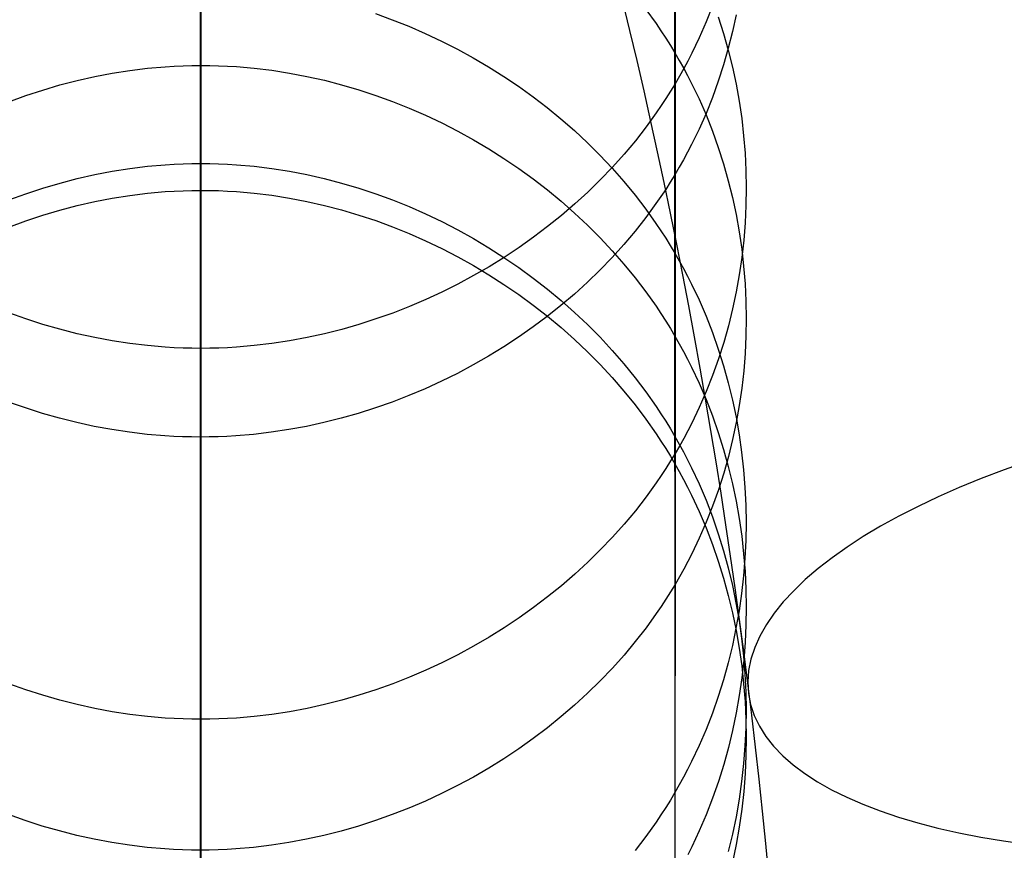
# Model space of a CAD drawing. Extents: x -383 to 1849, y -1185 to -529.
# Tile 864 of 870: x 1755 to 1782, y -717 to -694. Entities that reach past the tile are written whole.
import ezdxf

# ---------------------------------------------------------------- set-up
doc = ezdxf.new("R2010")
doc.units = 0
doc.layers.add('PREDEFINITO', color=7, linetype='CONTINUOUS')

msp = doc.modelspace()

# ---------------------------------------------------------------- linework, layer by layer
at = {"layer": 'PREDEFINITO'}
for p, q in [((1773.321, -605.52, 0.817), (1773.321, -696.664, 341.846)), ((1773.322, -620.99, 0.557), (1773.326, -711.303, 338.545)), ((1760.342, -628.715, 0.429), (1760.344, -718.62, 336.891)), ((1773.327, -707.306, 525.472), (1773.321, -664.612, 665.871)), ((1760.328, -714.551, 527.429), (1760.328, -671.782, 668.051)), ((1773.322, -695.379, 512.29), (1773.322, -692.813, 521.586)), ((1760.328, -693.486, 361.947), (1760.331, -695.141, 371.2)), ((1760.342, -695.722, 473.658), (1760.342, -694.211, 482.886)), ((1772.526, -694.192, 511.991), (1772.805, -694.579, 512.089)), ((1774.355, -694.089, 282.196), (1774.181, -694.53, 282.079)), ((1765.12, -694.305, 361.799), (1765.581, -694.471, 361.768)), ((1765.581, -694.471, 361.768), (1766.037, -694.652, 361.736)), ((1774.51, -694.397, 322.467), (1774.655, -694.85, 322.352)), ((1774.996, -694.335, 552.398), (1774.897, -694.796, 552.535)), ((1766.037, -694.652, 361.736), (1766.487, -694.847, 361.7)), ((1772.805, -694.579, 512.089), (1772.94, -694.775, 512.138)), ((1774.181, -694.53, 282.079), (1773.991, -694.964, 281.963)), ((1766.487, -694.847, 361.7), (1766.931, -695.055, 361.662)), ((1772.94, -694.775, 512.138), (1773.071, -694.975, 512.189)), ((1773.071, -694.975, 512.189), (1773.199, -695.176, 512.239)), ((1773.991, -694.964, 281.963), (1773.785, -695.391, 281.848)), ((1774.655, -694.85, 322.352), (1774.785, -695.307, 322.236)), ((1774.897, -694.796, 552.535), (1774.783, -695.254, 552.671)), ((1760.331, -695.141, 371.2), (1760.335, -696.504, 380.476)), ((1766.931, -695.055, 361.662), (1767.368, -695.277, 361.622)), ((1767.368, -695.277, 361.622), (1767.798, -695.513, 361.579)), ((1773.199, -695.176, 512.239), (1773.322, -695.379, 512.29)), ((1774.783, -695.254, 552.671), (1774.653, -695.707, 552.806)), ((1767.798, -695.513, 361.579), (1768.22, -695.761, 361.534)), ((1773.322, -697.706, 502.961), (1773.322, -695.379, 512.29)), ((1773.322, -695.379, 512.29), (1773.442, -695.585, 512.342)), ((1773.785, -695.391, 281.848), (1773.677, -695.602, 281.792)), ((1774.785, -695.307, 322.236), (1774.899, -695.769, 322.119)), ((1758.399, -695.859, 473.678), (1758.883, -695.8, 473.669)), ((1758.883, -695.8, 473.669), (1759.369, -695.757, 473.663)), ((1759.369, -695.757, 473.663), (1759.612, -695.741, 473.661)), ((1759.612, -695.741, 473.661), (1759.855, -695.731, 473.659)), ((1759.855, -695.731, 473.659), (1760.099, -695.724, 473.658)), ((1760.099, -695.724, 473.658), (1760.342, -695.722, 473.658)), ((1760.342, -695.722, 473.658), (1760.586, -695.724, 473.658)), ((1760.342, -696.97, 464.395), (1760.342, -695.722, 473.658)), ((1760.586, -695.724, 473.658), (1760.829, -695.73, 473.659)), ((1760.829, -695.73, 473.659), (1761.072, -695.74, 473.661)), ((1761.072, -695.74, 473.661), (1761.316, -695.755, 473.663)), ((1761.316, -695.755, 473.663), (1761.801, -695.798, 473.669)), ((1761.801, -695.798, 473.669), (1762.285, -695.857, 473.678)), ((1768.22, -695.761, 361.534), (1768.635, -696.022, 361.487)), ((1773.442, -695.585, 512.342), (1773.558, -695.792, 512.395)), ((1773.565, -695.811, 281.736), (1773.449, -696.018, 281.681)), ((1773.558, -695.792, 512.395), (1773.67, -696.002, 512.447)), ((1773.677, -695.602, 281.792), (1773.565, -695.811, 281.736)), ((1774.653, -695.707, 552.806), (1774.509, -696.155, 552.939)), ((1774.899, -695.769, 322.119), (1774.998, -696.235, 322)), ((1756.959, -696.134, 473.719), (1757.436, -696.027, 473.703)), ((1757.436, -696.027, 473.703), (1757.916, -695.935, 473.689)), ((1757.916, -695.935, 473.689), (1758.399, -695.859, 473.678)), ((1762.285, -695.857, 473.678), (1762.767, -695.932, 473.689)), ((1762.767, -695.932, 473.689), (1763.247, -696.023, 473.703)), ((1763.247, -696.023, 473.703), (1763.724, -696.13, 473.718)), ((1768.635, -696.022, 361.487), (1769.041, -696.295, 361.437)), ((1773.449, -696.018, 281.681), (1773.329, -696.223, 281.626)), ((1773.67, -696.002, 512.447), (1773.779, -696.214, 512.5)), ((1756.014, -696.396, 473.758), (1756.485, -696.257, 473.737)), ((1756.485, -696.257, 473.737), (1756.959, -696.134, 473.719)), ((1763.724, -696.13, 473.718), (1764.197, -696.252, 473.737)), ((1764.197, -696.252, 473.737), (1764.667, -696.39, 473.757)), ((1769.041, -696.295, 361.437), (1769.438, -696.581, 361.385)), ((1773.329, -696.223, 281.626), (1773.206, -696.425, 281.572)), ((1773.779, -696.214, 512.5), (1773.984, -696.642, 512.608)), ((1774.509, -696.155, 552.939), (1774.349, -696.598, 553.071)), ((1774.998, -696.235, 322), (1775.082, -696.704, 321.881)), ((1755.087, -696.717, 473.806), (1755.549, -696.549, 473.781)), ((1755.549, -696.549, 473.781), (1756.014, -696.396, 473.758)), ((1760.335, -696.504, 380.476), (1760.339, -697.588, 389.774)), ((1764.667, -696.39, 473.757), (1765.132, -696.543, 473.78)), ((1765.132, -696.543, 473.78), (1765.592, -696.71, 473.805)), ((1769.438, -696.581, 361.385), (1769.825, -696.879, 361.331)), ((1773.078, -696.626, 281.518), (1772.947, -696.824, 281.465)), ((1773.206, -696.425, 281.572), (1773.078, -696.626, 281.518)), ((1774.349, -696.598, 553.071), (1774.174, -697.036, 553.201)), ((1765.592, -696.71, 473.805), (1766.048, -696.892, 473.832)), ((1766.048, -696.892, 473.832), (1766.497, -697.088, 473.861)), ((1769.825, -696.879, 361.331), (1770.202, -697.188, 361.275)), ((1772.947, -696.824, 281.465), (1772.813, -697.021, 281.412)), ((1773.321, -696.664, 341.846), (1773.321, -698.88, 351.213)), ((1773.984, -696.642, 512.608), (1774.175, -697.078, 512.718)), ((1775.082, -696.704, 321.881), (1775.151, -697.176, 321.761)), ((1760.342, -697.956, 455.103), (1760.342, -696.97, 464.395)), ((1766.497, -697.088, 473.861), (1766.94, -697.297, 473.892)), ((1772.813, -697.021, 281.412), (1772.533, -697.406, 281.309)), ((1774.174, -697.036, 553.201), (1773.983, -697.466, 553.33)), ((1774.175, -697.078, 512.718), (1774.35, -697.52, 512.829)), ((1775.151, -697.176, 321.761), (1775.204, -697.649, 321.641)), ((1766.94, -697.297, 473.892), (1767.377, -697.521, 473.925)), ((1770.202, -697.188, 361.275), (1770.569, -697.508, 361.217)), ((1772.533, -697.406, 281.309), (1772.239, -697.783, 281.208)), ((1760.339, -697.588, 389.774), (1760.342, -698.407, 399.091)), ((1767.377, -697.521, 473.925), (1767.807, -697.757, 473.961)), ((1770.569, -697.508, 361.217), (1770.925, -697.84, 361.156)), ((1773.322, -699.777, 493.596), (1773.322, -697.706, 502.961)), ((1773.983, -697.466, 553.33), (1773.778, -697.89, 553.456)), ((1774.35, -697.52, 512.829), (1774.51, -697.968, 512.941)), ((1775.204, -697.649, 321.641), (1775.243, -698.125, 321.52)), ((1760.342, -698.68, 445.788), (1760.342, -697.956, 455.103)), ((1767.807, -697.757, 473.961), (1768.228, -698.007, 473.998)), ((1770.925, -697.84, 361.156), (1771.27, -698.182, 361.094)), ((1772.239, -697.783, 281.208), (1771.932, -698.149, 281.109)), ((1773.778, -697.89, 553.456), (1773.669, -698.1, 553.518)), ((1774.51, -697.968, 512.941), (1774.655, -698.421, 513.055)), ((1768.228, -698.007, 473.998), (1768.642, -698.269, 474.037)), ((1771.27, -698.182, 361.094), (1771.602, -698.535, 361.03)), ((1771.932, -698.149, 281.109), (1771.612, -698.506, 281.013)), ((1773.669, -698.1, 553.518), (1773.557, -698.307, 553.58)), ((1775.243, -698.125, 321.52), (1775.266, -698.601, 321.399)), ((1758.399, -698.544, 399.081), (1758.883, -698.485, 399.086)), ((1758.883, -698.485, 399.086), (1759.369, -698.442, 399.089)), ((1759.369, -698.442, 399.089), (1759.612, -698.427, 399.09)), ((1759.612, -698.427, 399.09), (1759.855, -698.416, 399.09)), ((1759.855, -698.416, 399.09), (1760.099, -698.41, 399.091)), ((1760.099, -698.41, 399.091), (1760.342, -698.407, 399.091)), ((1760.342, -698.407, 399.091), (1760.586, -698.41, 399.091)), ((1760.342, -698.407, 399.091), (1760.344, -698.974, 408.424)), ((1760.586, -698.41, 399.091), (1760.829, -698.416, 399.09)), ((1760.829, -698.416, 399.09), (1761.073, -698.427, 399.09)), ((1761.073, -698.427, 399.09), (1761.316, -698.442, 399.089)), ((1761.316, -698.442, 399.089), (1761.801, -698.485, 399.086)), ((1761.801, -698.485, 399.086), (1762.285, -698.544, 399.081)), ((1768.642, -698.269, 474.037), (1769.048, -698.544, 474.078)), ((1771.612, -698.506, 281.013), (1771.28, -698.853, 280.92)), ((1773.441, -698.512, 553.641), (1773.321, -698.716, 553.701)), ((1773.557, -698.307, 553.58), (1773.441, -698.512, 553.641)), ((1774.655, -698.421, 513.055), (1774.784, -698.879, 513.17)), ((1756.96, -698.82, 399.061), (1757.437, -698.713, 399.069)), ((1757.437, -698.713, 399.069), (1757.917, -698.62, 399.076)), ((1757.917, -698.62, 399.076), (1758.399, -698.544, 399.081)), ((1760.342, -699.143, 436.456), (1760.342, -698.68, 445.788)), ((1762.285, -698.544, 399.081), (1762.767, -698.62, 399.076)), ((1762.767, -698.62, 399.076), (1763.247, -698.713, 399.069)), ((1763.247, -698.713, 399.069), (1763.723, -698.82, 399.061)), ((1769.048, -698.544, 474.078), (1769.444, -698.832, 474.12)), ((1771.602, -698.535, 361.03), (1771.922, -698.899, 360.964)), ((1773.321, -698.716, 553.701), (1773.197, -698.917, 553.761)), ((1775.266, -698.601, 321.399), (1775.274, -699.078, 321.278)), ((1756.016, -699.083, 399.042), (1756.486, -698.944, 399.052)), ((1756.486, -698.944, 399.052), (1756.96, -698.82, 399.061)), ((1760.344, -698.974, 408.424), (1760.344, -699.287, 417.767)), ((1763.723, -698.82, 399.061), (1764.197, -698.944, 399.052)), ((1764.197, -698.944, 399.052), (1764.666, -699.083, 399.042)), ((1769.444, -698.832, 474.12), (1769.83, -699.131, 474.165)), ((1771.28, -698.853, 280.92), (1770.936, -699.19, 280.83)), ((1771.922, -698.899, 360.964), (1772.23, -699.272, 360.896)), ((1773.197, -698.917, 553.761), (1773.07, -699.116, 553.821)), ((1773.321, -698.88, 351.213), (1773.321, -700.86, 360.606)), ((1774.784, -698.879, 513.17), (1774.899, -699.341, 513.286)), ((1755.089, -699.406, 399.019), (1755.55, -699.237, 399.031)), ((1755.55, -699.237, 399.031), (1756.016, -699.083, 399.042)), ((1757.916, -699.358, 436.464), (1758.399, -699.282, 436.461)), ((1758.399, -699.282, 436.461), (1758.883, -699.221, 436.459)), ((1758.883, -699.221, 436.459), (1759.369, -699.178, 436.457)), ((1759.369, -699.178, 436.457), (1759.612, -699.163, 436.456)), ((1759.612, -699.163, 436.456), (1759.855, -699.152, 436.456)), ((1759.855, -699.152, 436.456), (1760.099, -699.145, 436.456)), ((1760.099, -699.145, 436.456), (1760.342, -699.143, 436.456)), ((1760.342, -699.143, 436.456), (1760.586, -699.145, 436.456)), ((1760.343, -699.344, 427.113), (1760.342, -699.143, 436.456)), ((1760.344, -699.287, 417.767), (1760.343, -699.344, 427.113)), ((1760.586, -699.145, 436.456), (1760.829, -699.151, 436.456)), ((1760.829, -699.151, 436.456), (1761.073, -699.162, 436.456)), ((1761.073, -699.162, 436.456), (1761.316, -699.177, 436.457)), ((1761.316, -699.177, 436.457), (1761.801, -699.22, 436.459)), ((1761.801, -699.22, 436.459), (1762.285, -699.279, 436.461)), ((1762.285, -699.279, 436.461), (1762.767, -699.355, 436.464)), ((1764.666, -699.083, 399.042), (1765.132, -699.237, 399.031)), ((1765.132, -699.237, 399.031), (1765.592, -699.406, 399.019)), ((1769.83, -699.131, 474.165), (1770.207, -699.442, 474.211)), ((1770.936, -699.19, 280.83), (1770.581, -699.516, 280.742)), ((1772.23, -699.272, 360.896), (1772.524, -699.655, 360.826)), ((1772.939, -699.313, 553.879), (1772.804, -699.507, 553.937)), ((1773.07, -699.116, 553.821), (1772.939, -699.313, 553.879)), ((1775.274, -699.078, 321.278), (1775.266, -699.555, 321.157)), ((1756.485, -699.684, 436.477), (1756.959, -699.56, 436.472)), ((1756.959, -699.56, 436.472), (1757.436, -699.451, 436.468)), ((1757.436, -699.451, 436.468), (1757.916, -699.358, 436.464)), ((1762.767, -699.355, 436.464), (1763.247, -699.447, 436.468)), ((1763.247, -699.447, 436.468), (1763.724, -699.555, 436.472)), ((1763.724, -699.555, 436.472), (1764.197, -699.679, 436.477)), ((1765.592, -699.406, 399.019), (1766.047, -699.589, 399.006)), ((1766.047, -699.589, 399.006), (1766.497, -699.786, 398.991)), ((1770.207, -699.442, 474.211), (1770.574, -699.764, 474.259)), ((1770.581, -699.516, 280.742), (1770.214, -699.831, 280.657)), ((1772.804, -699.507, 553.937), (1772.524, -699.89, 554.051)), ((1774.899, -699.341, 513.286), (1774.998, -699.808, 513.403)), ((1775.266, -699.555, 321.157), (1775.244, -700.031, 321.035)), ((1755.549, -699.978, 436.488), (1756.015, -699.824, 436.482)), ((1756.015, -699.824, 436.482), (1756.485, -699.684, 436.477)), ((1764.197, -699.679, 436.477), (1764.667, -699.818, 436.482)), ((1764.667, -699.818, 436.482), (1765.132, -699.972, 436.488)), ((1766.497, -699.786, 398.991), (1766.94, -699.998, 398.976)), ((1770.214, -699.831, 280.657), (1769.837, -700.135, 280.575)), ((1770.574, -699.764, 474.259), (1770.929, -700.097, 474.309)), ((1772.524, -699.655, 360.826), (1772.804, -700.048, 360.754)), ((1773.322, -701.587, 484.195), (1773.322, -699.777, 493.596)), ((1774.998, -699.808, 513.403), (1775.082, -700.277, 513.52)), ((1755.087, -700.148, 436.495), (1755.549, -699.978, 436.488)), ((1765.132, -699.972, 436.488), (1765.592, -700.141, 436.495)), ((1765.592, -700.141, 436.495), (1766.048, -700.325, 436.502)), ((1766.94, -699.998, 398.976), (1767.377, -700.223, 398.959)), ((1769.837, -700.135, 280.575), (1769.45, -700.427, 280.496)), ((1770.929, -700.097, 474.309), (1771.273, -700.441, 474.36)), ((1772.524, -699.89, 554.051), (1772.23, -700.263, 554.162)), ((1772.804, -700.048, 360.754), (1772.939, -700.248, 360.718)), ((1775.244, -700.031, 321.035), (1775.206, -700.507, 320.915)), ((1766.048, -700.325, 436.502), (1766.497, -700.523, 436.51)), ((1767.377, -700.223, 398.959), (1767.807, -700.461, 398.942)), ((1772.23, -700.263, 554.162), (1771.922, -700.626, 554.271)), ((1772.939, -700.248, 360.718), (1773.07, -700.45, 360.681)), ((1775.082, -700.277, 513.52), (1775.151, -700.749, 513.639)), ((1766.497, -700.523, 436.51), (1766.94, -700.735, 436.518)), ((1767.807, -700.461, 398.942), (1768.229, -700.713, 398.923)), ((1769.45, -700.427, 280.496), (1769.054, -700.708, 280.421)), ((1771.273, -700.441, 474.36), (1771.605, -700.796, 474.413)), ((1771.922, -700.626, 554.271), (1771.602, -700.98, 554.376)), ((1773.07, -700.45, 360.681), (1773.197, -700.654, 360.644)), ((1773.197, -700.654, 360.644), (1773.321, -700.86, 360.606)), ((1775.206, -700.507, 320.915), (1775.153, -700.981, 320.794)), ((1766.94, -700.735, 436.518), (1767.377, -700.96, 436.526)), ((1768.229, -700.713, 398.923), (1768.642, -700.977, 398.904)), ((1769.054, -700.708, 280.421), (1768.648, -700.977, 280.348)), ((1771.605, -700.796, 474.413), (1771.925, -701.161, 474.467)), ((1773.321, -700.86, 360.606), (1773.321, -702.546, 370.04)), ((1773.321, -700.86, 360.606), (1773.441, -701.069, 360.568)), ((1775.151, -700.749, 513.639), (1775.204, -701.223, 513.757)), ((1767.377, -700.96, 436.526), (1767.807, -701.199, 436.536)), ((1767.807, -701.199, 436.536), (1768.228, -701.452, 436.545)), ((1768.648, -700.977, 280.348), (1768.234, -701.233, 280.279)), ((1768.642, -700.977, 398.904), (1769.048, -701.255, 398.883)), ((1771.602, -700.98, 554.376), (1771.27, -701.324, 554.479)), ((1771.925, -701.161, 474.467), (1772.232, -701.537, 474.523)), ((1773.441, -701.069, 360.568), (1773.557, -701.28, 360.53)), ((1775.153, -700.981, 320.794), (1775.085, -701.452, 320.674)), ((1775.204, -701.223, 513.757), (1775.243, -701.699, 513.876)), ((1767.812, -701.477, 280.213), (1767.382, -701.709, 280.15)), ((1768.234, -701.233, 280.279), (1767.812, -701.477, 280.213)), ((1768.228, -701.452, 436.545), (1768.642, -701.717, 436.555)), ((1769.048, -701.255, 398.883), (1769.444, -701.544, 398.862)), ((1771.27, -701.324, 554.479), (1770.925, -701.658, 554.578)), ((1773.557, -701.28, 360.53), (1773.669, -701.493, 360.491)), ((1773.669, -701.493, 360.491), (1773.778, -701.707, 360.452)), ((1775.085, -701.452, 320.674), (1775.001, -701.921, 320.555)), ((1767.382, -701.709, 280.15), (1766.945, -701.927, 280.091)), ((1768.642, -701.717, 436.555), (1769.048, -701.995, 436.566)), ((1769.444, -701.544, 398.862), (1769.831, -701.846, 398.84)), ((1770.925, -701.658, 554.578), (1770.569, -701.981, 554.675)), ((1772.232, -701.537, 474.523), (1772.526, -701.922, 474.58)), ((1773.322, -703.133, 474.76), (1773.322, -701.587, 484.195)), ((1773.778, -701.707, 360.452), (1773.983, -702.143, 360.372)), ((1775.243, -701.699, 513.876), (1775.266, -702.176, 513.996)), ((1766.945, -701.927, 280.091), (1766.501, -702.132, 280.036)), ((1769.048, -701.995, 436.566), (1769.444, -702.285, 436.577)), ((1769.831, -701.846, 398.84), (1770.208, -702.159, 398.816)), ((1770.569, -701.981, 554.675), (1770.202, -702.293, 554.768)), ((1772.526, -701.922, 474.58), (1772.805, -702.316, 474.639)), ((1775.001, -701.921, 320.555), (1774.902, -702.387, 320.437)), ((1766.501, -702.132, 280.036), (1766.052, -702.324, 279.984)), ((1769.444, -702.285, 436.577), (1769.831, -702.587, 436.588)), ((1770.202, -702.293, 554.768), (1769.825, -702.594, 554.858)), ((1770.208, -702.159, 398.816), (1770.574, -702.484, 398.792)), ((1773.983, -702.143, 360.372), (1774.174, -702.585, 360.292)), ((1775.266, -702.176, 513.996), (1775.274, -702.653, 514.115)), ((1755.548, -702.664, 279.892), (1755.086, -702.5, 279.936)), ((1765.596, -702.502, 279.936), (1765.135, -702.665, 279.891)), ((1766.052, -702.324, 279.984), (1765.596, -702.502, 279.936)), ((1770.574, -702.484, 398.792), (1770.929, -702.82, 398.767)), ((1772.805, -702.316, 474.639), (1772.94, -702.517, 474.669)), ((1772.94, -702.517, 474.669), (1773.071, -702.72, 474.699)), ((1773.321, -702.546, 370.04), (1773.321, -703.936, 379.51)), ((1774.902, -702.387, 320.437), (1774.789, -702.849, 320.32)), ((1756.014, -702.813, 279.851), (1755.548, -702.664, 279.892)), ((1756.484, -702.948, 279.815), (1756.014, -702.813, 279.851)), ((1764.67, -702.815, 279.851), (1764.2, -702.949, 279.814)), ((1765.135, -702.665, 279.891), (1764.67, -702.815, 279.851)), ((1769.825, -702.594, 554.858), (1769.438, -702.884, 554.944)), ((1769.831, -702.587, 436.588), (1770.207, -702.901, 436.6)), ((1770.929, -702.82, 398.767), (1771.273, -703.167, 398.741)), ((1773.071, -702.72, 474.699), (1773.199, -702.925, 474.729)), ((1774.174, -702.585, 360.292), (1774.349, -703.034, 360.21)), ((1775.274, -702.653, 514.115), (1775.266, -703.13, 514.235)), ((1756.958, -703.068, 279.782), (1756.484, -702.948, 279.815)), ((1757.435, -703.173, 279.754), (1756.958, -703.068, 279.782)), ((1763.726, -703.069, 279.782), (1763.249, -703.174, 279.754)), ((1764.2, -702.949, 279.814), (1763.726, -703.069, 279.782)), ((1769.438, -702.884, 554.944), (1769.041, -703.162, 555.027)), ((1770.207, -702.901, 436.6), (1770.574, -703.226, 436.612)), ((1773.199, -702.925, 474.729), (1773.322, -703.133, 474.76)), ((1774.349, -703.034, 360.21), (1774.509, -703.488, 360.127)), ((1774.789, -702.849, 320.32), (1774.659, -703.307, 320.203)), ((1757.916, -703.263, 279.729), (1757.435, -703.173, 279.754)), ((1758.398, -703.337, 279.709), (1757.916, -703.263, 279.729)), ((1758.883, -703.394, 279.694), (1758.398, -703.337, 279.709)), ((1762.287, -703.337, 279.709), (1761.802, -703.395, 279.694)), ((1762.769, -703.263, 279.729), (1762.287, -703.337, 279.709)), ((1763.249, -703.174, 279.754), (1762.769, -703.263, 279.729)), ((1769.041, -703.162, 555.027), (1768.635, -703.428, 555.107)), ((1770.574, -703.226, 436.612), (1770.929, -703.563, 436.625)), ((1771.273, -703.167, 398.741), (1771.605, -703.525, 398.715)), ((1773.322, -704.41, 465.292), (1773.322, -703.133, 474.76)), ((1773.322, -703.133, 474.76), (1773.442, -703.342, 474.791)), ((1773.442, -703.342, 474.791), (1773.558, -703.554, 474.823)), ((1774.659, -703.307, 320.203), (1774.515, -703.76, 320.088)), ((1775.266, -703.13, 514.235), (1775.244, -703.607, 514.354)), ((1759.368, -703.436, 279.682), (1758.883, -703.394, 279.694)), ((1759.612, -703.451, 279.678), (1759.368, -703.436, 279.682)), ((1759.855, -703.461, 279.675), (1759.612, -703.451, 279.678)), ((1760.099, -703.468, 279.674), (1759.855, -703.461, 279.675)), ((1760.343, -703.47, 279.673), (1760.099, -703.468, 279.674)), ((1760.586, -703.468, 279.674), (1760.343, -703.47, 279.673)), ((1760.83, -703.462, 279.675), (1760.586, -703.468, 279.674)), ((1761.073, -703.451, 279.678), (1760.83, -703.462, 279.675)), ((1761.316, -703.436, 279.682), (1761.073, -703.451, 279.678)), ((1761.802, -703.395, 279.694), (1761.316, -703.436, 279.682)), ((1768.635, -703.428, 555.107), (1768.22, -703.682, 555.183)), ((1770.929, -703.563, 436.625), (1771.273, -703.911, 436.638)), ((1771.605, -703.525, 398.715), (1771.925, -703.893, 398.687)), ((1773.558, -703.554, 474.823), (1773.67, -703.768, 474.855)), ((1774.509, -703.488, 360.127), (1774.653, -703.948, 360.043)), ((1775.244, -703.607, 514.354), (1775.206, -704.083, 514.474)), ((1768.22, -703.682, 555.183), (1767.798, -703.924, 555.255)), ((1771.273, -703.911, 436.638), (1771.605, -704.27, 436.651)), ((1771.925, -703.893, 398.687), (1772.232, -704.272, 398.659)), ((1773.67, -703.768, 474.855), (1773.779, -703.984, 474.887)), ((1774.515, -703.76, 320.088), (1774.355, -704.208, 319.974)), ((1767.368, -704.153, 555.323), (1766.931, -704.37, 555.388)), ((1767.798, -703.924, 555.255), (1767.368, -704.153, 555.323)), ((1773.321, -703.936, 379.51), (1773.322, -705.044, 389.012)), ((1773.779, -703.984, 474.887), (1773.984, -704.421, 474.952)), ((1774.653, -703.948, 360.043), (1774.783, -704.413, 359.958)), ((1775.206, -704.083, 514.474), (1775.153, -704.557, 514.592)), ((1766.931, -704.37, 555.388), (1766.487, -704.573, 555.449)), ((1771.605, -704.27, 436.651), (1771.925, -704.639, 436.665)), ((1772.232, -704.272, 398.659), (1772.526, -704.66, 398.63)), ((1773.322, -705.418, 455.795), (1773.322, -704.41, 465.292)), ((1773.984, -704.421, 474.952), (1774.175, -704.865, 475.018)), ((1774.355, -704.208, 319.974), (1774.181, -704.65, 319.862)), ((1774.783, -704.413, 359.958), (1774.897, -704.883, 359.872)), ((1766.487, -704.573, 555.449), (1766.037, -704.763, 555.505)), ((1771.925, -704.639, 436.665), (1772.232, -705.018, 436.679)), ((1772.526, -704.66, 398.63), (1772.805, -705.058, 398.6)), ((1774.181, -704.65, 319.862), (1773.991, -705.086, 319.751)), ((1775.153, -704.557, 514.592), (1775.085, -705.029, 514.711)), ((1755.539, -705.101, 555.606), (1755.078, -704.939, 555.558)), ((1765.581, -704.939, 555.558), (1765.12, -705.101, 555.606)), ((1766.037, -704.763, 555.505), (1765.581, -704.939, 555.558)), ((1774.175, -704.865, 475.018), (1774.35, -705.316, 475.085)), ((1774.897, -704.883, 359.872), (1774.996, -705.356, 359.786)), ((1756.004, -705.249, 555.651), (1755.539, -705.101, 555.606)), ((1756.474, -705.382, 555.69), (1756.004, -705.249, 555.651)), ((1764.654, -705.249, 555.651), (1764.184, -705.382, 555.69)), ((1765.12, -705.101, 555.606), (1764.654, -705.249, 555.651)), ((1772.232, -705.018, 436.679), (1772.526, -705.407, 436.693)), ((1772.805, -705.058, 398.6), (1772.94, -705.26, 398.584)), ((1772.94, -705.26, 398.584), (1773.071, -705.465, 398.569)), ((1773.322, -705.044, 389.012), (1773.322, -705.881, 398.537)), ((1773.991, -705.086, 319.751), (1773.785, -705.514, 319.642)), ((1775.085, -705.029, 514.711), (1775.002, -705.499, 514.828)), ((1756.947, -705.501, 555.726), (1756.474, -705.382, 555.69)), ((1757.424, -705.604, 555.757), (1756.947, -705.501, 555.726)), ((1763.71, -705.501, 555.726), (1763.233, -705.604, 555.757)), ((1764.184, -705.382, 555.69), (1763.71, -705.501, 555.726)), ((1772.526, -705.407, 436.693), (1772.805, -705.805, 436.707)), ((1773.071, -705.465, 398.569), (1773.198, -705.672, 398.553)), ((1773.322, -706.158, 446.275), (1773.322, -705.418, 455.795)), ((1773.785, -705.514, 319.642), (1773.677, -705.726, 319.589)), ((1774.35, -705.316, 475.085), (1774.51, -705.773, 475.153)), ((1775.002, -705.499, 514.828), (1774.903, -705.965, 514.945)), ((1774.996, -705.356, 359.786), (1775.079, -705.832, 359.699)), ((1757.903, -705.693, 555.783), (1757.424, -705.604, 555.757)), ((1758.385, -705.766, 555.805), (1757.903, -705.693, 555.783)), ((1758.869, -705.823, 555.822), (1758.385, -705.766, 555.805)), ((1762.271, -705.766, 555.805), (1761.787, -705.823, 555.822)), ((1762.753, -705.693, 555.783), (1762.271, -705.766, 555.805)), ((1763.233, -705.604, 555.757), (1762.753, -705.693, 555.783)), ((1772.805, -705.805, 436.707), (1772.94, -706.008, 436.715)), ((1773.198, -705.672, 398.553), (1773.322, -705.881, 398.537)), ((1773.677, -705.726, 319.589), (1773.565, -705.936, 319.535)), ((1774.51, -705.773, 475.153), (1774.655, -706.235, 475.221)), ((1759.355, -705.864, 555.835), (1758.869, -705.823, 555.822)), ((1759.598, -705.879, 555.839), (1759.355, -705.864, 555.835)), ((1759.841, -705.889, 555.842), (1759.598, -705.879, 555.839)), ((1760.084, -705.895, 555.844), (1759.841, -705.889, 555.842)), ((1760.328, -705.897, 555.845), (1760.084, -705.895, 555.844)), ((1760.571, -705.895, 555.844), (1760.328, -705.897, 555.845)), ((1760.815, -705.889, 555.842), (1760.571, -705.895, 555.844)), ((1761.058, -705.879, 555.839), (1760.815, -705.889, 555.842)), ((1761.301, -705.864, 555.835), (1761.058, -705.879, 555.839)), ((1761.787, -705.823, 555.822), (1761.301, -705.864, 555.835)), ((1772.94, -706.008, 436.715), (1773.071, -706.213, 436.722)), ((1773.322, -705.881, 398.537), (1773.322, -706.46, 408.08)), ((1773.322, -705.881, 398.537), (1773.442, -706.093, 398.521)), ((1773.565, -705.936, 319.535), (1773.449, -706.143, 319.483)), ((1774.903, -705.965, 514.945), (1774.789, -706.428, 515.061)), ((1775.079, -705.832, 359.699), (1775.148, -706.312, 359.611)), ((1773.071, -706.213, 436.722), (1773.199, -706.421, 436.73)), ((1773.322, -706.63, 436.737), (1773.322, -706.158, 446.275)), ((1773.449, -706.143, 319.483), (1773.329, -706.349, 319.43)), ((1773.442, -706.093, 398.521), (1773.558, -706.306, 398.505)), ((1773.558, -706.306, 398.505), (1773.67, -706.522, 398.489)), ((1774.655, -706.235, 475.221), (1774.784, -706.702, 475.291)), ((1775.148, -706.312, 359.611), (1775.201, -706.793, 359.523)), ((1773.206, -706.552, 319.379), (1773.078, -706.754, 319.328)), ((1773.199, -706.421, 436.73), (1773.322, -706.63, 436.737)), ((1773.329, -706.349, 319.43), (1773.206, -706.552, 319.379)), ((1773.322, -706.46, 408.08), (1773.322, -706.779, 417.632)), ((1773.67, -706.522, 398.489), (1773.778, -706.74, 398.472)), ((1774.789, -706.428, 515.061), (1774.66, -706.886, 515.176)), ((1773.078, -706.754, 319.328), (1772.947, -706.953, 319.277)), ((1773.322, -706.837, 427.187), (1773.322, -706.63, 436.737)), ((1773.322, -706.63, 436.737), (1773.442, -706.842, 436.745)), ((1773.322, -706.779, 417.632), (1773.322, -706.837, 427.187)), ((1773.442, -706.842, 436.745), (1773.558, -707.056, 436.753)), ((1773.778, -706.74, 398.472), (1773.984, -707.181, 398.439)), ((1774.66, -706.886, 515.176), (1774.515, -707.339, 515.29)), ((1774.784, -706.702, 475.291), (1774.899, -707.174, 475.361)), ((1775.201, -706.793, 359.523), (1775.239, -707.276, 359.435)), ((1772.813, -707.15, 319.227), (1772.533, -707.537, 319.129)), ((1772.947, -706.953, 319.277), (1772.813, -707.15, 319.227)), ((1773.558, -707.056, 436.753), (1773.67, -707.272, 436.76)), ((1773.328, -709.93, 515.94), (1773.327, -707.306, 525.472)), ((1773.67, -707.272, 436.76), (1773.779, -707.49, 436.768)), ((1773.984, -707.181, 398.439), (1774.174, -707.629, 398.404)), ((1774.515, -707.339, 515.29), (1774.356, -707.787, 515.402)), ((1774.899, -707.174, 475.361), (1774.998, -707.649, 475.432)), ((1775.239, -707.276, 359.435), (1775.262, -707.76, 359.347)), ((1772.533, -707.537, 319.129), (1772.239, -707.914, 319.033)), ((1773.779, -707.49, 436.768), (1773.984, -707.932, 436.784)), ((1774.174, -707.629, 398.404), (1774.349, -708.084, 398.37)), ((1774.998, -707.649, 475.432), (1775.082, -708.127, 475.503)), ((1772.239, -707.914, 319.033), (1771.932, -708.282, 318.939)), ((1773.984, -707.932, 436.784), (1774.175, -708.381, 436.8)), ((1774.356, -707.787, 515.402), (1774.181, -708.23, 515.513)), ((1775.262, -707.76, 359.347), (1775.269, -708.244, 359.258)), ((1774.181, -708.23, 515.513), (1773.991, -708.666, 515.622)), ((1774.349, -708.084, 398.37), (1774.508, -708.545, 398.334)), ((1775.082, -708.127, 475.503), (1775.151, -708.609, 475.574)), ((1771.932, -708.282, 318.939), (1771.612, -708.641, 318.848)), ((1774.175, -708.381, 436.8), (1774.35, -708.836, 436.816)), ((1775.269, -708.244, 359.258), (1775.262, -708.729, 359.169)), ((1771.612, -708.641, 318.848), (1771.28, -708.989, 318.76)), ((1773.991, -708.666, 515.622), (1773.785, -709.095, 515.73)), ((1774.508, -708.545, 398.334), (1774.653, -709.011, 398.299)), ((1775.151, -708.609, 475.574), (1775.204, -709.092, 475.646)), ((1775.262, -708.729, 359.169), (1775.239, -709.213, 359.081)), ((1771.28, -708.989, 318.76), (1770.936, -709.327, 318.674)), ((1774.35, -708.836, 436.816), (1774.51, -709.298, 436.832)), ((1774.653, -709.011, 398.299), (1774.782, -709.482, 398.263)), ((1773.677, -709.306, 515.783), (1773.564, -709.516, 515.836)), ((1773.785, -709.095, 515.73), (1773.677, -709.306, 515.783)), ((1774.51, -709.298, 436.832), (1774.655, -709.765, 436.849)), ((1775.239, -709.213, 359.081), (1775.201, -709.696, 358.992)), ((1775.204, -709.092, 475.646), (1775.243, -709.577, 475.719)), ((1770.936, -709.327, 318.674), (1770.581, -709.654, 318.591)), ((1773.564, -709.516, 515.836), (1773.448, -709.724, 515.888)), ((1774.782, -709.482, 398.263), (1774.896, -709.958, 398.226)), ((1775.243, -709.577, 475.719), (1775.266, -710.063, 475.791)), ((1770.581, -709.654, 318.591), (1770.214, -709.97, 318.51)), ((1773.448, -709.724, 515.888), (1773.328, -709.93, 515.94)), ((1774.655, -709.765, 436.849), (1774.784, -710.237, 436.865)), ((1775.201, -709.696, 358.992), (1775.148, -710.177, 358.904)), ((1770.214, -709.97, 318.51), (1769.837, -710.275, 318.433)), ((1773.328, -709.93, 515.94), (1773.205, -710.133, 515.991)), ((1773.329, -712.325, 506.313), (1773.328, -709.93, 515.94)), ((1774.896, -709.958, 398.226), (1774.995, -710.438, 398.189)), ((1775.266, -710.063, 475.791), (1775.274, -710.55, 475.864)), ((1769.837, -710.275, 318.433), (1769.45, -710.568, 318.358)), ((1773.077, -710.335, 516.042), (1772.946, -710.534, 516.092)), ((1773.205, -710.133, 515.991), (1773.077, -710.335, 516.042)), ((1774.784, -710.237, 436.865), (1774.899, -710.713, 436.882)), ((1775.148, -710.177, 358.904), (1775.079, -710.656, 358.817)), ((1769.45, -710.568, 318.358), (1769.054, -710.85, 318.287)), ((1772.946, -710.534, 516.092), (1772.811, -710.731, 516.142)), ((1774.995, -710.438, 398.189), (1775.079, -710.921, 398.152)), ((1775.079, -710.656, 358.817), (1774.995, -711.133, 358.729)), ((1775.274, -710.55, 475.864), (1775.266, -711.037, 475.936)), ((1769.054, -710.85, 318.287), (1768.648, -711.12, 318.218)), ((1772.811, -710.731, 516.142), (1772.531, -711.118, 516.239)), ((1774.899, -710.713, 436.882), (1774.998, -711.193, 436.899)), ((1775.079, -710.921, 398.152), (1775.148, -711.406, 398.115)), ((1768.648, -711.12, 318.218), (1768.234, -711.378, 318.153)), ((1772.531, -711.118, 516.239), (1772.237, -711.496, 516.335)), ((1774.995, -711.133, 358.729), (1774.896, -711.606, 358.643)), ((1774.998, -711.193, 436.899), (1775.082, -711.677, 436.916)), ((1775.266, -711.037, 475.936), (1775.244, -711.523, 476.008)), ((1768.234, -711.378, 318.153), (1767.812, -711.623, 318.091)), ((1773.326, -711.303, 338.545), (1773.324, -713.583, 348.19)), ((1775.148, -711.406, 398.115), (1775.201, -711.894, 398.077)), ((1767.812, -711.623, 318.091), (1767.382, -711.855, 318.032)), ((1772.237, -711.496, 516.335), (1771.93, -711.864, 516.427)), ((1774.896, -711.606, 358.643), (1774.782, -712.075, 358.557)), ((1775.082, -711.677, 436.916), (1775.151, -712.163, 436.933)), ((1775.244, -711.523, 476.008), (1775.206, -712.008, 476.081)), ((1767.382, -711.855, 318.032), (1766.945, -712.075, 317.976)), ((1771.93, -711.864, 516.427), (1771.609, -712.222, 516.518)), ((1775.206, -712.008, 476.081), (1775.153, -712.491, 476.153)), ((1775.201, -711.894, 398.077), (1775.239, -712.384, 398.04)), ((1766.945, -712.075, 317.976), (1766.502, -712.281, 317.923)), ((1771.609, -712.222, 516.518), (1771.277, -712.571, 516.606)), ((1774.782, -712.075, 358.557), (1774.653, -712.54, 358.472)), ((1775.151, -712.163, 436.933), (1775.204, -712.651, 436.95)), ((1766.052, -712.473, 317.875), (1765.596, -712.651, 317.829)), ((1766.502, -712.281, 317.923), (1766.052, -712.473, 317.875)), ((1773.329, -714.47, 496.599), (1773.329, -712.325, 506.313)), ((1774.653, -712.54, 358.472), (1774.508, -713, 358.387)), ((1775.153, -712.491, 476.153), (1775.085, -712.973, 476.225)), ((1775.239, -712.384, 398.04), (1775.262, -712.874, 398.002)), ((1755.548, -712.815, 317.788), (1755.086, -712.65, 317.83)), ((1756.014, -712.965, 317.75), (1755.548, -712.815, 317.788)), ((1765.135, -712.816, 317.788), (1764.67, -712.966, 317.749)), ((1765.596, -712.651, 317.829), (1765.135, -712.816, 317.788)), ((1771.277, -712.571, 516.606), (1770.932, -712.909, 516.691)), ((1775.204, -712.651, 436.95), (1775.243, -713.141, 436.967)), ((1756.484, -713.1, 317.715), (1756.014, -712.965, 317.75)), ((1764.67, -712.966, 317.749), (1764.2, -713.101, 317.715)), ((1770.932, -712.909, 516.691), (1770.576, -713.236, 516.774)), ((1774.508, -713, 358.387), (1774.349, -713.455, 358.304)), ((1775.085, -712.973, 476.225), (1775.002, -713.451, 476.296)), ((1775.262, -712.874, 398.002), (1775.269, -713.365, 397.964)), ((1756.958, -713.221, 317.685), (1756.484, -713.1, 317.715)), ((1757.435, -713.326, 317.658), (1756.958, -713.221, 317.685)), ((1757.916, -713.416, 317.635), (1757.435, -713.326, 317.658)), ((1763.249, -713.327, 317.658), (1762.769, -713.417, 317.635)), ((1763.726, -713.222, 317.684), (1763.249, -713.327, 317.658)), ((1764.2, -713.101, 317.715), (1763.726, -713.222, 317.684)), ((1770.576, -713.236, 516.774), (1770.209, -713.552, 516.854)), ((1775.243, -713.141, 436.967), (1775.266, -713.633, 436.984)), ((1758.398, -713.49, 317.616), (1757.916, -713.416, 317.635)), ((1758.883, -713.548, 317.602), (1758.398, -713.49, 317.616)), ((1759.369, -713.59, 317.591), (1758.883, -713.548, 317.602)), ((1759.612, -713.605, 317.587), (1759.369, -713.59, 317.591)), ((1759.855, -713.615, 317.584), (1759.612, -713.605, 317.587)), ((1760.099, -713.622, 317.583), (1759.855, -713.615, 317.584)), ((1760.343, -713.624, 317.582), (1760.099, -713.622, 317.583)), ((1760.586, -713.622, 317.583), (1760.343, -713.624, 317.582)), ((1760.83, -713.616, 317.584), (1760.586, -713.622, 317.583)), ((1761.073, -713.605, 317.587), (1760.83, -713.616, 317.584)), ((1761.317, -713.59, 317.591), (1761.073, -713.605, 317.587)), ((1761.802, -713.549, 317.601), (1761.317, -713.59, 317.591)), ((1762.287, -713.491, 317.616), (1761.802, -713.549, 317.601)), ((1762.769, -713.417, 317.635), (1762.287, -713.491, 317.616)), ((1770.209, -713.552, 516.854), (1769.831, -713.857, 516.931)), ((1773.324, -713.583, 348.19), (1773.322, -715.628, 357.906)), ((1774.349, -713.455, 358.304), (1774.174, -713.904, 358.222)), ((1775.002, -713.451, 476.296), (1774.903, -713.927, 476.367)), ((1775.269, -713.365, 397.964), (1775.262, -713.856, 397.926)), ((1769.831, -713.857, 516.931), (1769.444, -714.151, 517.006)), ((1775.262, -713.856, 397.926), (1775.239, -714.347, 397.889)), ((1775.266, -713.633, 436.984), (1775.274, -714.124, 437.001)), ((1769.444, -714.151, 517.006), (1769.047, -714.433, 517.077)), ((1774.174, -713.904, 358.222), (1773.984, -714.346, 358.141)), ((1774.903, -713.927, 476.367), (1774.789, -714.398, 476.438)), ((1775.274, -714.124, 437.001), (1775.266, -714.616, 437.018)), ((1769.047, -714.433, 517.077), (1768.641, -714.703, 517.145)), ((1773.984, -714.346, 358.141), (1773.778, -714.781, 358.061)), ((1774.789, -714.398, 476.438), (1774.66, -714.865, 476.507)), ((1775.239, -714.347, 397.889), (1775.201, -714.836, 397.851)), ((1760.328, -717.206, 517.782), (1760.328, -714.551, 527.429)), ((1768.641, -714.703, 517.145), (1768.226, -714.96, 517.211)), ((1773.329, -716.355, 486.814), (1773.329, -714.47, 496.599)), ((1775.266, -714.616, 437.018), (1775.244, -715.108, 437.035)), ((1768.226, -714.96, 517.211), (1767.803, -715.205, 517.273)), ((1773.778, -714.781, 358.061), (1773.67, -714.996, 358.022)), ((1774.66, -714.865, 476.507), (1774.515, -715.328, 476.576)), ((1775.201, -714.836, 397.851), (1775.148, -715.324, 397.814)), ((1767.803, -715.205, 517.273), (1767.373, -715.438, 517.332)), ((1773.558, -715.209, 357.983), (1773.442, -715.419, 357.944)), ((1773.67, -714.996, 358.022), (1773.558, -715.209, 357.983)), ((1775.244, -715.108, 437.035), (1775.206, -715.598, 437.052)), ((1767.373, -715.438, 517.332), (1766.935, -715.657, 517.388)), ((1773.442, -715.419, 357.944), (1773.322, -715.628, 357.906)), ((1774.515, -715.328, 476.576), (1774.356, -715.785, 476.645)), ((1775.148, -715.324, 397.814), (1775.079, -715.81, 397.776)), ((1766.935, -715.657, 517.388), (1766.491, -715.863, 517.44)), ((1773.322, -715.628, 357.906), (1773.198, -715.834, 357.868)), ((1773.322, -715.628, 357.906), (1773.321, -717.375, 367.696)), ((1775.206, -715.598, 437.052), (1775.153, -716.086, 437.07)), ((1766.491, -715.863, 517.44), (1766.041, -716.055, 517.489)), ((1773.071, -716.039, 357.831), (1772.94, -716.241, 357.793)), ((1773.198, -715.834, 357.868), (1773.071, -716.039, 357.831)), ((1774.356, -715.785, 476.645), (1774.181, -716.236, 476.712)), ((1775.079, -715.81, 397.776), (1774.996, -716.293, 397.739)), ((1755.536, -716.397, 517.576), (1755.075, -716.232, 517.534)), ((1765.585, -716.234, 517.534), (1765.123, -716.398, 517.576)), ((1766.041, -716.055, 517.489), (1765.585, -716.234, 517.534)), ((1772.94, -716.241, 357.793), (1772.805, -716.44, 357.757)), ((1774.181, -716.236, 476.712), (1773.991, -716.68, 476.779)), ((1774.996, -716.293, 397.739), (1774.897, -716.772, 397.702)), ((1775.153, -716.086, 437.07), (1775.085, -716.573, 437.087)), ((1756.001, -716.547, 517.614), (1755.536, -716.397, 517.576)), ((1756.471, -716.682, 517.649), (1756.001, -716.547, 517.614)), ((1764.657, -716.548, 517.614), (1764.187, -716.683, 517.649)), ((1765.123, -716.398, 517.576), (1764.657, -716.548, 517.614)), ((1772.805, -716.44, 357.757), (1772.526, -716.833, 357.685)), ((1773.329, -717.969, 476.972), (1773.329, -716.355, 486.814)), ((1775.085, -716.573, 437.087), (1775.001, -717.056, 437.103)), ((1756.945, -716.803, 517.679), (1756.471, -716.682, 517.649)), ((1757.422, -716.908, 517.706), (1756.945, -716.803, 517.679)), ((1763.713, -716.804, 517.68), (1763.235, -716.909, 517.706)), ((1764.187, -716.683, 517.649), (1763.713, -716.804, 517.68)), ((1772.526, -716.833, 357.685), (1772.232, -717.216, 357.614)), ((1773.991, -716.68, 476.779), (1773.785, -717.117, 476.844)), ((1774.897, -716.772, 397.702), (1774.783, -717.248, 397.666)), ((1757.902, -716.998, 517.729), (1757.422, -716.908, 517.706)), ((1758.384, -717.072, 517.748), (1757.902, -716.998, 517.729)), ((1758.868, -717.13, 517.763), (1758.384, -717.072, 517.748)), ((1759.354, -717.172, 517.774), (1758.868, -717.13, 517.763)), ((1761.788, -717.131, 517.763), (1761.302, -717.172, 517.774)), ((1762.273, -717.073, 517.748), (1761.788, -717.131, 517.763)), ((1762.755, -716.999, 517.729), (1762.273, -717.073, 517.748)), ((1763.235, -716.909, 517.706), (1762.755, -716.999, 517.729)), ((1773.785, -717.117, 476.844), (1773.677, -717.333, 476.877)), ((1775.001, -717.056, 437.103), (1774.903, -717.536, 437.12)), ((1759.597, -717.187, 517.777), (1759.354, -717.172, 517.774)), ((1759.841, -717.198, 517.78), (1759.597, -717.187, 517.777)), ((1760.084, -717.204, 517.782), (1759.841, -717.198, 517.78)), ((1760.328, -717.206, 517.782), (1760.084, -717.204, 517.782)), ((1760.572, -717.204, 517.782), (1760.328, -717.206, 517.782)), ((1760.328, -719.637, 508.007), (1760.328, -717.206, 517.782)), ((1760.815, -717.198, 517.78), (1760.572, -717.204, 517.782)), ((1761.059, -717.187, 517.777), (1760.815, -717.198, 517.78)), ((1761.302, -717.172, 517.774), (1761.059, -717.187, 517.777))]:
    msp.add_line(p, q, dxfattribs=at)
at = {"layer": 'PREDEFINITO', "extrusion": (0.114933, -0.917742, -0.380183)}
msp.add_circle((1688.987, 984.694, 598.583), 16, dxfattribs=at)
at = {"layer": 'PREDEFINITO', "extrusion": (0.657041, -0.216813, 0.722004)}
msp.add_arc((-207.633, -773.64, 1813.734), 158.713, 292.32929, 314.33427, dxfattribs=at)

doc.saveas('drawing.dxf')
